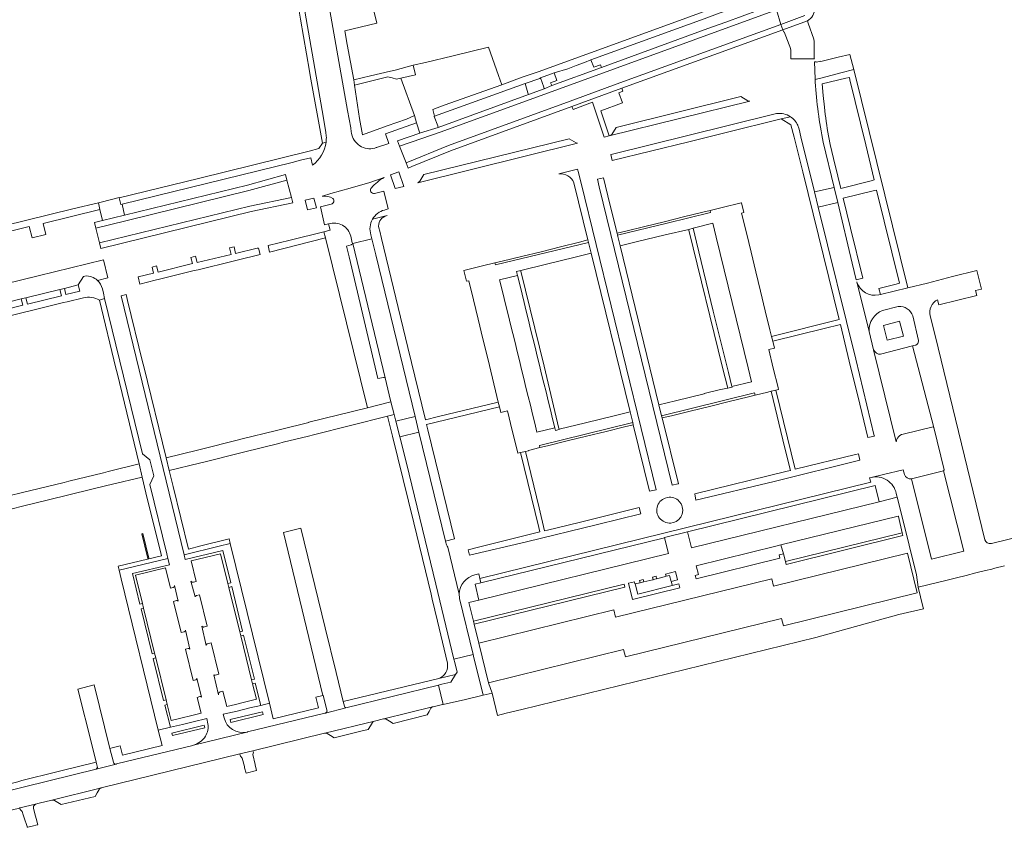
# Model space of a CAD drawing. Extents: x 146402 to 164798, y 455483 to 464134.
# Tile 510 of 575: x 156489 to 156785, y 463504 to 463748. Entities that reach past the tile are written whole.
import ezdxf

# ---------------------------------------------------------------- set-up
doc = ezdxf.new("R2010")
doc.units = 0
doc.header["$LTSCALE"] = 0.2
for name, color, linetype, lineweight in [('B-XX-VH-VERHARDING_ASFALT-GV', 252, 'CONTINUOUS', 18), ('B-XX-VH-VERHARDING_BETONSTRAATSTEEN-GV', 252, 'CONTINUOUS', 18), ('B-XX-VH-VERHARDING_TEGEL-GV', 252, 'CONTINUOUS', 18)]:
    doc.layers.add(name, color=color, linetype=linetype, lineweight=lineweight)

msp = doc.modelspace()

# ---------------------------------------------------------------- linework, layer by layer
at = {"layer": 'B-XX-VH-VERHARDING_ASFALT-GV'}
for points in [[(156663.888, 463733.139), (156648.916, 463727.688), (156648.879, 463727.674), (156646.598, 463726.731), (156641.875, 463725.024), (156614.643, 463715.086), (156609.319, 463713.457), (156609.161, 463713.409), (156609.164, 463713.4), (156602.438, 463711.079), (156603.049, 463709.491), (156609.704, 463711.788), (156615.248, 463713.644), (156642.359, 463723.494), (156716.571, 463750.504), (156716.078, 463752.15), (156701.31, 463746.742), (156695.892, 463744.834)], [(156717.902, 463746.06), (156716.571, 463750.504), (156642.359, 463723.494), (156615.248, 463713.644), (156609.704, 463711.788), (156603.049, 463709.491), (156604.987, 463704.456), (156617.731, 463709.652), (156654.378, 463722.964), (156669.38, 463728.481)], [(156718.481, 463744.462), (156717.902, 463746.06), (156669.38, 463728.481), (156654.378, 463722.964), (156617.731, 463709.652), (156604.987, 463704.456), (156605.598, 463702.869), (156606.735, 463703.332), (156618.342, 463708.065), (156654.958, 463721.366), (156669.959, 463726.883)], [(156568.635, 463700.907), (156557.201, 463697.747), (156520.201, 463688.668), (156513.607, 463687.049), (156511.123, 463686.445), (156511.528, 463684.797), (156520.606, 463687.017), (156557.63, 463696.102), (156569.075, 463699.265)], [(156512.62, 463680.349), (156557.947, 463691.434), (156570.485, 463693.997), (156569.075, 463699.265), (156557.63, 463696.102), (156520.606, 463687.017), (156511.528, 463684.797)], [(156570.926, 463692.352), (156570.485, 463693.997), (156557.947, 463691.434), (156512.62, 463680.349), (156513.026, 463678.698), (156558.319, 463689.775)], [(156525.69, 463592.822), (156525.408, 463592.754), (156527.243, 463585.379), (156527.499, 463585.441)], [(156685.166, 463577.214), (156685.121, 463577.352), (156684.903, 463578.256), (156684.867, 463578.392), (156684.375, 463580.23), (156683.333, 463579.971), (156683.106, 463579.915), (156680.464, 463579.263), (156679.426, 463578.994), (156679.297, 463578.961), (156676.613, 463578.32), (156675.474, 463578.043), (156674.03, 463577.7), (156674.787, 463574.642)]]:
    msp.add_lwpolyline(points, close=True, dxfattribs=at)
for points in [[(156725.14, 463748.758), (156717.902, 463746.06), (156718.481, 463744.462), (156725.856, 463747.211)], [(156512.044, 463669.046), (156515.205, 463669.822), (156513.873, 463675.249), (156444.882, 463658.366), (156441.278, 463657.506), (156399.355, 463647.205), (156388.406, 463644.54), (156373.214, 463640.833), (156374.587, 463635.44)], [(156437.152, 463650.758), (156448.633, 463653.556), (156448.858, 463653.611), (156469.747, 463658.765), (156471.112, 463659.075), (156477.425, 463660.618), (156478.788, 463660.921), (156489.095, 463663.471), (156490.47, 463663.793), (156500.725, 463666.288), (156502.103, 463666.62), (156506.25, 463667.676), (156507.844, 463670.256), (156508.281, 463670.367)], [(156616.957, 463590.123), (156616.843, 463590.591), (156608.875, 463623.33), (156603.109, 463621.943), (156605.101, 463614.032), (156613.997, 463577.562), (156619.422, 463554.995), (156625.181, 463556.415), (156621.128, 463573.292)], [(156621.02, 463574.569), (156621.02, 463574.583), (156617.578, 463588.733)], [(156613.163, 463540.716), (156615.986, 463541.401), (156616.162, 463541.44), (156614.75, 463547.25), (156586.835, 463540.418), (156580.715, 463538.787)], [(156580.527, 463538.737), (156557.284, 463533.116), (156557.094, 463533.073), (156557.045, 463533.063), (156541.004, 463529.128), (156540.812, 463529.069), (156517.791, 463523.489)], [(156580.557, 463532.75), (156595.46, 463536.394), (156598.232, 463537.077), (156598.328, 463537.097), (156612.957, 463540.665)], [(156513.169, 463516.261), (156554.966, 463526.495), (156558.892, 463527.425), (156580.406, 463532.72)], [(156517.689, 463523.465), (156511.691, 463521.95), (156482.601, 463514.802), (156482.468, 463514.772), (156474.254, 463512.795), (156475.62, 463507.101), (156479.068, 463507.936), (156479.158, 463507.958), (156488.573, 463510.219), (156488.674, 463510.245)], [(156488.674, 463510.245), (156493.429, 463511.406), (156494.504, 463511.669), (156498.296, 463512.632), (156512.906, 463516.197)]]:
    msp.add_lwpolyline(points, dxfattribs=at)
for points in [[(156725.856, 463747.211, 0.2714286), (156728.108, 463750.902)], [(156508.281, 463670.367, -0.2069768), (156512.044, 463669.046)], [(156617.578, 463588.733, -0.0670273), (156616.957, 463590.123)], [(156621.128, 463573.292, -0.0516454), (156621.02, 463574.569)], [(156580.715, 463538.787, -0.064899), (156580.527, 463538.737)], [(156612.957, 463540.665, -0.0639926), (156613.163, 463540.716)], [(156580.406, 463532.72, -0.02675), (156580.557, 463532.75)], [(156517.791, 463523.489, -0.0371613), (156517.689, 463523.465)], [(156512.906, 463516.197, -0.0994478), (156513.169, 463516.261)]]:
    msp.add_lwpolyline(points, format="xyb", dxfattribs=at)
at = {"layer": 'B-XX-VH-VERHARDING_BETONSTRAATSTEEN-GV'}
for points in [[(156720.918, 463737.764), (156720.904, 463736.945), (156720.905, 463735.749), (156727.98, 463735.724), (156727.898, 463735.962), (156727.91, 463736.835), (156727.959, 463740.941), (156727.846, 463741.707), (156726.145, 463746.519), (156725.856, 463747.211), (156718.481, 463744.462), (156718.743, 463743.763), (156718.893, 463743.827), (156720.409, 463739.971)], [(156668.294, 463715.063), (156667.002, 463712.991), (156666.185, 463712.586), (156708.515, 463723.008)], [(156707.953, 463723.145), (156705.797, 463724.377), (156668.294, 463715.063)], [(156654.133, 463711.649), (156610.325, 463700.93), (156609.171, 463698.9), (156608.57, 463698.374), (156656.619, 463710.315)], [(156656.241, 463710.456), (156654.133, 463711.649)], [(156598.403, 463700.014), (156594.041, 463698.515), (156588.174, 463696.84), (156582.298, 463695.16), (156579.783, 463694.4), (156579.736, 463694.386), (156579.784, 463694.391)], [(156598.475, 463690.225), (156598.748, 463690.333), (156599.636, 463690.554), (156598.33, 463695.868), (156597.136, 463695.594), (156595.508, 463695.219)], [(156583.201, 463692.679), (156583.029, 463692.389)], [(156582.421, 463691.973), (156580.381, 463691.478), (156579.233, 463691.184), (156580.443, 463685.773), (156581.615, 463686.058), (156581.725, 463686.085)], [(156588.324, 463682.337), (156588.546, 463681.335), (156588.806, 463680.346)], [(156598.689, 463639.67), (156588.921, 463680.155), (156594.704, 463681.559), (156594.409, 463682.762)], [(156588.415, 463679.759), (156587.046, 463679.37), (156587.822, 463676.128), (156596.533, 463639.49), (156598.151, 463639.803)], [(156778.305, 463666.457), (156776.937, 463672.064), (156769.572, 463670.196), (156761.999, 463668.261), (156756.094, 463666.815), (156747.855, 463664.797), (156747.847, 463664.795), (156747.355, 463664.676)], [(156740.808, 463668.514), (156740.762, 463668.639), (156744.474, 463653.646), (156744.468, 463653.752)], [(156765.102, 463663.237), (156765.484, 463661.662), (156776.869, 463664.5), (156776.498, 463666.017), (156778.305, 463666.457)], [(156748.475, 463659.974), (156753.26, 463661.147)], [(156757.637, 463658.341), (156759.288, 463650.949)], [(156779.275, 463591.004), (156764.354, 463652.414), (156762.849, 463658.333)], [(156745.818, 463648.194), (156752.658, 463620.444)], [(156754.671, 463622.791), (156763.743, 463624.971), (156764.005, 463624.727), (156757.561, 463649.316), (156747.939, 463646.794)], [(156758.304, 463649.511), (156757.561, 463649.316), (156764.005, 463624.727), (156767.088, 463612.032), (156766.903, 463611.769), (156773.036, 463587.529), (156763.267, 463585.102), (156757.231, 463609.362)], [(156755.086, 463610.661), (156754.729, 463612.039), (156748.783, 463610.634), (156745.052, 463609.752)], [(156752.634, 463604.925), (156752.919, 463603.772), (156754.272, 463598.304), (156758.707, 463580.382), (156759.255, 463576.736), (156762.144, 463577.442), (156765.033, 463578.149), (156767.922, 463578.855), (156770.811, 463579.561), (156773.7, 463580.267), (156776.589, 463580.974), (156779.478, 463581.68), (156781.462, 463582.165), (156782.367, 463582.386), (156785.256, 463583.092)], [(156586.424, 463540.865), (156586.073, 463542.262), (156583.924, 463551.055), (156580.653, 463564.442), (156573.325, 463594.427), (156573.32, 463594.449), (156568.069, 463593.171), (156579.954, 463544.149), (156580.048, 463544.175), (156581.166, 463539.681)], [(156795.636, 463593.365), (156781.312, 463589.877)], [(156558.766, 463547.624), (156558.464, 463548.792), (156555.196, 463562.085), (156554.912, 463563.259), (156551.631, 463576.619), (156551.343, 463577.811), (156549.145, 463586.703), (156540.25, 463584.59), (156541.797, 463578.434), (156540.93, 463578.189)], [(156534.892, 463576.64), (156534.023, 463576.427), (156532.522, 463582.484), (156523.494, 463580.282), (156525.584, 463571.761), (156525.928, 463570.356), (156529.257, 463556.828), (156529.593, 463555.423), (156532.718, 463542.776), (156533.058, 463541.375), (156534.273, 463536.555), (156537.179, 463537.275)], [(156538.176, 463563.258), (156537.287, 463563.058), (156534.98, 463572.416), (156535.868, 463572.694), (156536.03, 463572.699), (156536.184, 463572.647), (156536.337, 463572.523), (156535.237, 463577.171)], [(156540.143, 463578.522), (156541.446, 463573.773)], [(156541.86, 463574.179), (156542.757, 463574.389), (156545.062, 463564.959), (156544.276, 463564.755)], [(156543.454, 463565.015), (156544.825, 463559.118)], [(156541.697, 463548.791), (156540.841, 463548.577), (156538.563, 463558.01), (156539.402, 463558.221), (156539.581, 463558.229), (156539.748, 463558.161), (156539.876, 463558.027), (156538.523, 463563.725)], [(156545.139, 463559.645), (156546.273, 463559.937), (156548.57, 463550.509), (156547.462, 463550.222), (156547.301, 463550.213), (156547.15, 463550.266), (156547.058, 463550.351), (156548.458, 463544.289)], [(156516.844, 463524.014), (156515.811, 463528.171), (156511.094, 463547.266), (156506.113, 463545.998), (156510.442, 463528.899), (156511.675, 463524.026), (156512.052, 463522.435), (156511.989, 463522.288), (156511.691, 463521.95)], [(156543.281, 463543.71), (156543.412, 463543.582), (156542.001, 463549.327)], [(156549.003, 463545.183), (156549.84, 463545.38), (156550.966, 463540.782), (156553.613, 463541.429), (156556.302, 463542.087), (156559.913, 463542.97), (156558.766, 463547.624)], [(156537.179, 463537.275), (156540.465, 463538.09), (156543.31, 463538.795), (156542.093, 463543.547), (156542.929, 463543.772)], [(156580.715, 463538.787), (156586.835, 463540.418), (156586.709, 463540.48)], [(156612.957, 463540.665), (156598.328, 463537.097)], [(156600.048, 463536.359), (156601.121, 463535.71), (156611.391, 463538.251), (156611.935, 463539.245), (156612.503, 463540.284)], [(156595.46, 463536.394), (156580.557, 463532.75)], [(156585.78, 463531.978), (156591.415, 463533.354), (156593.621, 463533.893), (156594.237, 463534.935), (156594.838, 463535.953)], [(156599.008, 463536.988), (156600.048, 463536.359)], [(156581.194, 463532.667), (156582.286, 463532.018), (156583.352, 463531.385), (156585.78, 463531.978)], [(156511.691, 463521.95), (156517.689, 463523.465)], [(156512.906, 463516.197), (156498.296, 463512.632)], [(156499.074, 463512.517), (156500.143, 463511.852), (156501.119, 463511.245), (156511.32, 463513.747), (156511.936, 463514.778)], [(156511.936, 463514.778), (156512.574, 463515.845)]]:
    msp.add_lwpolyline(points, dxfattribs=at)
for points in [[(156720.409, 463739.971, -0.0665167), (156720.918, 463737.764)], [(156708.515, 463723.008, -0.1157218), (156707.953, 463723.145)], [(156656.619, 463710.315, -0.0934112), (156656.241, 463710.456)], [(156594.585, 463696.94, -0.0937359), (156598.403, 463700.014)], [(156595.508, 463695.219, -0.7200524), (156594.585, 463696.94)], [(156579.784, 463694.391, -0.1761238), (156582.929, 463693.679)], [(156583.029, 463692.389, -0.2168632), (156582.421, 463691.973)], [(156582.929, 463693.679, -0.3740689), (156583.201, 463692.679)], [(156594.895, 463687.473, -0.2005671), (156598.475, 463690.225)], [(156581.725, 463686.085, -0.4330801), (156588.324, 463682.337)], [(156594.409, 463682.762, -0.2114255), (156594.895, 463687.473)], [(156588.806, 463680.346, -0.4785687), (156588.415, 463679.759)], [(156747.355, 463664.676, -0.3810019), (156740.808, 463668.514)], [(156762.849, 463658.333, -0.354691), (156765.102, 463663.237)], [(156744.468, 463653.752, -0.3258235), (156748.475, 463659.974)], [(156753.26, 463661.147, -0.3587458), (156757.637, 463658.341)], [(156759.288, 463650.949, -0.4161141), (156758.304, 463649.511)], [(156747.939, 463646.794, -0.3132151), (156745.818, 463648.194)], [(156598.151, 463639.803, -0.2170726), (156598.689, 463639.67)], [(156752.658, 463620.444, -0.0974909), (156752.933, 463621.419)], [(156752.933, 463621.419, -0.0180534), (156753.016, 463621.57)], [(156753.016, 463621.57, -0.2037332), (156754.671, 463622.791)], [(156745.052, 463609.752, -0.4189827), (156752.634, 463604.925)], [(156757.231, 463609.362, -0.3977574), (156755.086, 463610.661)], [(156781.312, 463589.877, -0.4020361), (156779.275, 463591.004)], [(156535.237, 463577.171, -0.4086726), (156534.892, 463576.64)], [(156540.359, 463578.298, -0.1090553), (156540.143, 463578.522)], [(156540.632, 463578.183, -0.107255), (156540.359, 463578.298)], [(156540.93, 463578.189, -0.1006308), (156540.632, 463578.183)], [(156541.446, 463573.773, -0.0893671), (156541.615, 463574.015)], [(156541.615, 463574.015, -0.0903119), (156541.86, 463574.179)], [(156543.702, 463564.789, -0.1222955), (156543.454, 463565.015)], [(156543.984, 463564.707, -0.1141366), (156543.702, 463564.789)], [(156544.276, 463564.755, -0.1099952), (156543.984, 463564.707)], [(156538.523, 463563.725, -0.4004809), (156538.176, 463563.258)], [(156544.825, 463559.118, -0.3765688), (156545.139, 463559.645)], [(156542.001, 463549.327, -0.3764118), (156541.697, 463548.791)], [(156548.458, 463544.289, -0.3729789), (156549.003, 463545.183)], [(156542.929, 463543.772, -0.1208216), (156543.111, 463543.776)], [(156543.111, 463543.776, -0.1283387), (156543.281, 463543.71)], [(156581.166, 463539.681, -0.3724877), (156580.715, 463538.787)], [(156586.709, 463540.48, -0.265985), (156586.424, 463540.865)], [(156612.503, 463540.284, -0.1736863), (156612.957, 463540.665)], [(156594.838, 463535.953, -0.1757864), (156595.46, 463536.394)], [(156598.328, 463537.097, -0.163283), (156599.008, 463536.988)], [(156580.557, 463532.75, -0.1365102), (156581.194, 463532.667)], [(156517.689, 463523.465, -0.3916878), (156516.844, 463524.014)], [(156512.574, 463515.845, -0.1871455), (156512.906, 463516.197)], [(156498.296, 463512.632, -0.176046), (156499.074, 463512.517)]]:
    msp.add_lwpolyline(points, format="xyb", dxfattribs=at)
for points in [[(156603.437, 463729.941), (156607.556, 463718.711), (156607.561, 463718.698), (156608.151, 463716.48), (156609.161, 463713.409), (156609.319, 463713.457), (156614.643, 463715.086), (156614.521, 463715.548), (156613.479, 463718.414), (156613.594, 463718.455), (156613.023, 463720.452), (156616.453, 463721.75), (156633.837, 463727.955), (156632.859, 463730.691), (156629.78, 463739.301), (156619.148, 463736.619), (156610.804, 463734.657), (156607.184, 463733.809), (156607.825, 463730.945)], [(156738.693, 463737.089), (156735.143, 463736.195), (156729.958, 463734.891), (156729.968, 463735.026), (156728.47, 463734.721), (156728.481, 463734.8), (156728.023, 463734.817), (156728.215, 463729.759), (156728.212, 463729.488), (156730.334, 463730.053), (156735.976, 463731.539), (156739.836, 463732.489), (156739.827, 463732.524)], [(156735.003, 463692.506), (156733.931, 463696.991), (156728.01, 463695.664), (156729.141, 463691.077)], [(156690.141, 463684.413), (156691.496, 463684.751), (156697.418, 463686.246), (156698.438, 463682.067), (156708.052, 463642.692), (156709.071, 463638.517), (156703.145, 463637.101), (156703.187, 463636.924), (156701.864, 463636.653), (156701.838, 463636.646), (156699.289, 463636.06), (156694.732, 463634.992), (156694.761, 463634.875), (156686.104, 463632.748), (156681.177, 463631.545), (156681.974, 463628.291), (156709.95, 463635.192), (156710.119, 463634.506), (156713.944, 463635.445), (156714.936, 463635.689), (156716.366, 463636.04), (156717.178, 463636.24), (156717.04, 463636.8), (156715.598, 463642.671), (156714.225, 463648.262), (156715.929, 463648.68), (156715.45, 463650.764), (156715.069, 463652.182), (156714.576, 463654.209), (156713.188, 463659.918), (156711.762, 463665.785), (156710.335, 463671.651), (156708.909, 463677.518), (156707.482, 463683.386), (156706.051, 463689.273), (156706.768, 463689.447), (156706.047, 463692.402), (156705.881, 463692.362), (156700.247, 463690.989), (156696.539, 463690.085), (156696.686, 463689.478), (156683.63, 463686.225), (156668.703, 463682.615), (156669.484, 463679.422), (156674.342, 463680.611), (156682.999, 463682.738)], [(156629.588, 463645.557), (156631.025, 463639.662), (156632.373, 463634.128), (156632.773, 463632.428), (156633.112, 463630.988), (156633.512, 463629.294), (156635.53, 463629.822), (156636.99, 463623.881), (156638.439, 463617.985), (156638.679, 463617.01), (156639.498, 463617.203), (156640.976, 463617.551), (156641.915, 463617.772), (156641.887, 463617.886), (156645.311, 463618.724), (156645.154, 463619.363), (156673.281, 463626.226), (156672.485, 463629.463), (156667.645, 463628.28), (156659.031, 463626.169), (156651.093, 463624.288), (156651.127, 463624.144), (156649.983, 463623.875), (156649.796, 463624.67), (156644.419, 463623.352), (156643.756, 463626.056), (156643.095, 463628.753), (156642.434, 463631.45), (156641.773, 463634.147), (156641.112, 463636.844), (156640.451, 463639.541), (156639.79, 463642.238), (156639.129, 463644.935), (156638.468, 463647.632), (156637.807, 463650.329), (156637.146, 463653.026), (156636.485, 463655.723), (156635.824, 463658.42), (156635.163, 463661.117), (156634.559, 463663.582), (156633.841, 463666.511), (156633.18, 463669.208), (156638.556, 463670.526), (156638.262, 463671.729), (156639.528, 463672.04), (156647.321, 463673.954), (156655.935, 463676.065), (156660.755, 463677.249), (156659.961, 463680.48), (156631.892, 463673.709), (156631.748, 463674.298), (156628.035, 463673.393), (156622.432, 463672.028), (156623.219, 463668.802), (156623.885, 463668.964), (156625.279, 463663.241), (156626.716, 463657.346), (156628.152, 463651.452)], [(156601.926, 463626.644), (156603.109, 463621.943), (156608.875, 463623.33), (156607.721, 463628.071)], [(156757.231, 463609.362), (156763.267, 463585.102), (156773.036, 463587.529), (156766.903, 463611.769)], [(156626.902, 463559.864), (156667.582, 463569.888), (156668.112, 463567.657), (156715.136, 463579.204), (156715.712, 463577.02), (156755.997, 463586.918), (156758.931, 463574.973), (156718.646, 463565.075), (156718.076, 463567.26), (156671.074, 463555.719), (156670.525, 463557.945), (156629.815, 463547.917), (156630.894, 463544.831), (156632.558, 463538.122), (156635.142, 463538.754), (156639.878, 463539.912), (156728.454, 463561.574), (156753.461, 463568.47), (156760.855, 463570.211), (156760.681, 463570.903), (156759.255, 463576.736), (156758.707, 463580.382), (156754.272, 463598.304), (156752.919, 463603.772), (156747.467, 463602.397), (156747.46, 463602.427), (156690.963, 463588.536), (156689.777, 463593.354), (156689.776, 463593.359), (156682.861, 463591.659), (156682.882, 463591.572), (156684.027, 463586.83), (156626.947, 463572.796), (156623.907, 463572.052), (156625.277, 463566.438), (156670.681, 463577.601), (156670.931, 463576.67), (156625.547, 463565.535)], [(156687.703, 463601.973), (156687.587, 463602.164), (156687.281, 463602.542), (156686.93, 463602.875), (156686.538, 463603.164), (156686.116, 463603.4), (156685.667, 463603.586), (156685.201, 463603.711), (156684.721, 463603.777), (156684.236, 463603.786), (156683.756, 463603.733), (156683.054, 463603.542), (156682.614, 463603.346), (156682.196, 463603.093), (156681.818, 463602.795), (156681.476, 463602.449), (156681.183, 463602.066), (156680.938, 463601.644), (156680.747, 463601.2), (156680.614, 463600.733), (156680.538, 463600.257), (156680.525, 463599.773), (156680.569, 463599.289), (156680.672, 463598.817), (156680.836, 463598.36), (156681.054, 463597.929), (156681.325, 463597.524), (156681.641, 463597.16), (156682.001, 463596.835), (156682.401, 463596.56), (156682.832, 463596.333), (156683.285, 463596.164), (156683.756, 463596.053), (156684.236, 463596), (156684.721, 463596.009), (156685.436, 463596.133), (156685.894, 463596.289), (156686.334, 463596.497), (156686.738, 463596.764), (156687.107, 463597.075), (156687.436, 463597.431), (156687.721, 463597.822), (156687.952, 463598.249), (156688.13, 463598.702), (156688.25, 463599.169), (156688.316, 463599.893), (156688.285, 463600.377), (156688.196, 463600.853), (156688.045, 463601.315), (156687.845, 463601.755)], [(156717.332, 463586.445), (156717.592, 463585.484), (156692.337, 463579.221), (156692.084, 463580.234), (156693.051, 463580.472), (156692.422, 463583.104), (156716.725, 463589.137), (156717.916, 463589.453), (156753.258, 463598.057), (156753.272, 463598.004), (156754.402, 463593.113), (156754.61, 463592.231), (156719.47, 463583.573), (156719.272, 463584.436), (156718.642, 463586.767)], [(156717.916, 463589.453), (156718.642, 463586.767), (156719.272, 463584.436), (156754.402, 463593.113), (156753.272, 463598.004), (156753.258, 463598.057)], [(156685.166, 463577.214), (156687.138, 463577.739), (156687.417, 463576.526), (156673.197, 463573.014), (156671.975, 463577.917), (156673.753, 463578.352), (156673.944, 463577.676), (156674.03, 463577.7), (156675.474, 463578.043), (156675.293, 463578.738), (156676.392, 463579.011), (156676.613, 463578.32), (156679.297, 463578.961), (156679.426, 463578.994), (156679.257, 463579.699), (156680.319, 463579.971), (156680.464, 463579.263), (156683.106, 463579.915), (156683.333, 463579.971), (156683.168, 463580.666), (156686.19, 463581.417), (156686.79, 463578.878), (156684.867, 463578.392), (156684.903, 463578.256), (156685.121, 463577.352)], [(156625.181, 463556.415), (156619.422, 463554.995), (156619.652, 463554.023), (156620.342, 463551.103), (156619.881, 463550.386), (156618.442, 463548.148), (156615.77, 463547.498), (156614.75, 463547.25), (156616.162, 463541.44), (156622.884, 463542.922), (156628.263, 463544.219), (156626.794, 463549.895), (156625.42, 463555.444)], [(156558.892, 463527.425), (156554.966, 463526.495), (156555.069, 463526.038), (156555.1, 463525.853), (156555.634, 463525.24), (156556.298, 463522.678), (156556.381, 463522.358), (156556.801, 463520.738), (156559.982, 463521.546), (156559.578, 463523.226), (156559.564, 463523.283), (156559.563, 463523.289), (156558.836, 463526.31), (156559.062, 463527.022)], [(156492.34, 463504.772), (156493.883, 463505.144), (156494.085, 463505.193), (156493.995, 463505.53), (156493.791, 463506.295), (156493.671, 463506.745), (156493.317, 463508.076), (156492.757, 463510.179), (156492.802, 463510.744), (156493.429, 463511.406), (156488.674, 463510.245), (156488.777, 463509.825), (156489.411, 463509.169), (156489.698, 463508.221), (156490.011, 463507.26), (156490.865, 463504.642), (156490.913, 463504.428), (156491.065, 463504.465)]]:
    msp.add_lwpolyline(points, close=True, dxfattribs=at)
at = {"layer": 'B-XX-VH-VERHARDING_TEGEL-GV'}
for points in [[(156580.978, 463712.484), (156580.826, 463713.659), (156579.711, 463720.168), (156564.19, 463809.35), (156561.144, 463823.787), (156559.823, 463828.578), (156559.609, 463829.417), (156559.338, 463830.477), (156556.935, 463832.014), (156555.773, 463830.315)], [(156558.479, 463826.828), (156559.828, 463821.332), (156562.057, 463810.967), (156562.689, 463808.03), (156562.632, 463808.016), (156562.99, 463805.715), (156563.363, 463804.327), (156572.669, 463750.69), (156573.2, 463747.632), (156575.911, 463732.019), (156576.136, 463730.767), (156579.795, 463710.356), (156580.904, 463710.665)], [(156596.019, 463709.02), (156596.229, 463709.096), (156596.402, 463709.152), (156599.853, 463710.258), (156598.847, 463713.156), (156608.151, 463716.48), (156607.561, 463718.698), (156607.556, 463718.711), (156605.146, 463717.574), (156599.293, 463715.535), (156591.868, 463712.847), (156590.973, 463717.784), (156589.5, 463727.83), (156589.214, 463729.407), (156587.291, 463740.018), (156586.541, 463744.152), (156596.23, 463746.449), (156581.023, 463808.44)], [(156572.442, 463806.194), (156572.791, 463804.224), (156579.761, 463763.389), (156587.328, 463720.188), (156588.311, 463714.979), (156588.509, 463713.793), (156588.56, 463713.412)], [(156752.626, 463667.931), (156747.393, 463666.646), (156747.847, 463664.795), (156747.855, 463664.797), (156756.094, 463666.815), (156739.836, 463732.489), (156735.976, 463731.539), (156730.334, 463730.053), (156728.212, 463729.488), (156728.206, 463728.725)], [(156730.984, 463721.174), (156730.616, 463724.696), (156730.366, 463728.186), (156737.487, 463729.876)], [(156737.487, 463729.876), (156738.509, 463730.119), (156738.641, 463729.372), (156743.448, 463709.878), (156745.982, 463699.28), (156745.088, 463699.05), (156735.978, 463696.703), (156734.119, 463704.16)], [(156716.588, 463719.284), (156716.164, 463719.174), (156701.99, 463715.7), (156666.749, 463706.962), (156666.66, 463706.938), (156667.059, 463705.091), (156690.161, 463710.708), (156700.985, 463713.451), (156717.996, 463717.644)], [(156720.77, 463718.32), (156717.996, 463717.644), (156720.921, 463715.906), (156721.856, 463712.113), (156724.476, 463701.754), (156735.434, 463657.235), (156715.069, 463652.182), (156715.45, 463650.764), (156730.912, 463654.552), (156735.801, 463655.75), (156738.483, 463644.712), (156741.709, 463631.805), (156744.106, 463621.786), (156746.048, 463622.21), (156746.023, 463622.298), (156740.431, 463645.294), (156729.141, 463691.077), (156728.01, 463695.664), (156723.922, 463712.242), (156723.369, 463714.613)], [(156717.996, 463717.644), (156720.77, 463718.32)], [(156723.013, 463715.669), (156722.986, 463715.731)], [(156580.904, 463710.665), (156579.795, 463710.356), (156578.766, 463708.716), (156575.762, 463707.975), (156542.452, 463699.761), (156518.547, 463693.939), (156519.058, 463691.871), (156519.445, 463692.017), (156570.644, 463704.557), (156573.206, 463705.209), (156576.322, 463705.912), (156576.806, 463703.726)], [(156730.661, 463710.669), (156733.931, 463696.991), (156735.003, 463692.506), (156739.378, 463674.203), (156740.61, 463669.249), (156742.585, 463669.7), (156738.868, 463684.727), (156736.687, 463693.769), (156745.685, 463695.96), (156746.657, 463696.197), (156753.597, 463668.169), (156752.626, 463667.931)], [(156656.585, 463702.538), (156650.977, 463701.128)], [(156678.352, 463605.617), (156680.297, 463606.036), (156657.747, 463698.284), (156656.854, 463701.813)], [(156655.552, 463698.435), (156659.78, 463681.217), (156659.961, 463680.48), (156660.755, 463677.249), (156672.485, 463629.463), (156673.281, 463626.226), (156673.433, 463625.605), (156678.352, 463605.617)], [(156446.664, 463674.184), (156491.506, 463685.225), (156492.333, 463681.852), (156496.502, 463682.889), (156495.694, 463686.217), (156512.783, 463690.385), (156512.352, 463692.429), (156504.604, 463690.542), (156483.868, 463685.442)], [(156598.671, 463688.347), (156599.324, 463688.587), (156594.895, 463687.473)], [(156581.725, 463686.085), (156581.615, 463686.058), (156582.112, 463684.12), (156580.276, 463683.671), (156580.717, 463681.89), (156593.396, 463630.729), (156600.451, 463632.502)], [(156607.721, 463628.071), (156608.875, 463623.33), (156616.843, 463590.591), (156619.547, 463591.218), (156611.559, 463624.072), (156611.17, 463625.672), (156616.993, 463627.074), (156633.112, 463630.988), (156632.773, 463632.428), (156614.795, 463628.043), (156610.829, 463627.064), (156605.49, 463648.865), (156597.595, 463681.653), (156597.062, 463683.842), (156596.814, 463684.866)], [(156588.806, 463680.346), (156588.546, 463681.335), (156588.324, 463682.337)], [(156594.409, 463682.762), (156594.704, 463681.559), (156595.882, 463676.718), (156607.721, 463628.071)], [(156598.151, 463639.803), (156596.533, 463639.49), (156587.822, 463676.128), (156587.046, 463679.37), (156588.415, 463679.759)], [(156508.281, 463670.367), (156507.844, 463670.256), (156506.25, 463667.676), (156506.744, 463665.785), (156502.5, 463664.765), (156502.103, 463666.62), (156500.725, 463666.288), (156501.181, 463664.415), (156490.941, 463661.853), (156490.47, 463663.793), (156489.095, 463663.471), (156489.578, 463661.551), (156479.228, 463658.974), (156478.788, 463660.921), (156477.425, 463660.618)], [(156512.665, 463663.084), (156514.126, 463663.589), (156513.845, 463665.162), (156513.517, 463666.536)], [(156477.425, 463660.618), (156477.883, 463658.681), (156471.587, 463657.089), (156471.112, 463659.075), (156469.747, 463658.765), (156470.229, 463656.797), (156449.348, 463651.664), (156449.845, 463649.6), (156449.856, 463649.55), (156451.839, 463650.092), (156470.564, 463654.679), (156472.044, 463655.041), (156478.51, 463656.629), (156479.894, 463656.969), (156490.066, 463659.465), (156491.335, 463659.776), (156501.864, 463662.356), (156502.93, 463662.617), (156507.805, 463663.812)], [(156753.26, 463661.147), (156748.475, 463659.974)], [(156759.288, 463650.949), (156757.637, 463658.341)], [(156744.468, 463653.752), (156744.474, 463653.646), (156745.818, 463648.194)], [(156747.939, 463646.794), (156757.561, 463649.316), (156758.304, 463649.511)], [(156600.451, 463632.502), (156599.916, 463634.627), (156598.689, 463639.67)], [(156603.109, 463621.943), (156601.926, 463626.644), (156601.423, 463628.64), (156599.441, 463628.142), (156600.919, 463622.159), (156607.321, 463596.053), (156612.529, 463574.557), (156612.891, 463573.062), (156614.494, 463566.444), (156617.456, 463553.787)], [(156614.838, 463549.199), (156619.881, 463550.386), (156620.342, 463551.103), (156619.652, 463554.023), (156619.422, 463554.995), (156613.997, 463577.562), (156605.101, 463614.032), (156603.109, 463621.943)], [(156745.052, 463609.752), (156744.598, 463609.64), (156744.959, 463608.269), (156689.566, 463594.694), (156682.6, 463592.95), (156627.23, 463579.343), (156627.543, 463578.052), (156682.882, 463591.572), (156682.861, 463591.659), (156689.776, 463593.359), (156689.777, 463593.354)], [(156689.777, 463593.354), (156746.314, 463607.265), (156747.46, 463602.427), (156747.467, 463602.397), (156752.919, 463603.772), (156752.634, 463604.925)], [(156626.947, 463572.796), (156625.813, 463577.629), (156627.543, 463578.052), (156627.23, 463579.343), (156626.911, 463580.697), (156625.747, 463580.421)], [(156621.02, 463574.583), (156621.02, 463574.569)], [(156621.128, 463573.292), (156625.181, 463556.415), (156625.42, 463555.444), (156626.794, 463549.895), (156628.263, 463544.219), (156630.894, 463544.831), (156629.815, 463547.917), (156626.881, 463559.859), (156626.902, 463559.864), (156625.547, 463565.535), (156625.5, 463565.523), (156625.277, 463566.438), (156623.907, 463572.052), (156626.947, 463572.796)], [(156586.709, 463540.48), (156586.835, 463540.418), (156614.75, 463547.25), (156615.77, 463547.498), (156618.442, 463548.148), (156619.881, 463550.386), (156614.838, 463549.199), (156614.824, 463549.193), (156586.073, 463542.262)], [(156581.166, 463539.681), (156580.048, 463544.175), (156579.954, 463544.149), (156577.845, 463543.573), (156578.632, 463540.391), (156565.005, 463537.04), (156563.845, 463541.755), (156561.257, 463541.12), (156557.956, 463540.34), (156554.076, 463539.424), (156549.899, 463538.437), (156550.168, 463537.336)], [(156586.073, 463542.262), (156586.424, 463540.865)], [(156557.045, 463533.063), (156557.094, 463533.073), (156557.284, 463533.116), (156580.527, 463538.737)], [(156545.315, 463535.599), (156544.953, 463537.146), (156540.911, 463536.184), (156537.634, 463535.405), (156534.004, 463534.541)], [(156534.004, 463534.541), (156530.363, 463533.648), (156531.492, 463529.045), (156519.55, 463526.129), (156518.866, 463528.909), (156516.488, 463528.335), (156515.811, 463528.171), (156516.844, 463524.014)], [(156517.791, 463523.489), (156540.812, 463529.069), (156541.004, 463529.128)], [(156482.468, 463514.772), (156482.601, 463514.802), (156511.691, 463521.95), (156511.989, 463522.288), (156512.052, 463522.435), (156511.675, 463524.026), (156506.345, 463522.703)], [(156506.345, 463522.703), (156501.028, 463521.383), (156499.785, 463521.074), (156489.282, 463518.467), (156488.034, 463518.157), (156482.293, 463516.731), (156482.213, 463516.715), (156482.115, 463516.691), (156477.917, 463515.671)]]:
    msp.add_lwpolyline(points, dxfattribs=at)
for points in [[(156613.594, 463718.455), (156640.842, 463728.343), (156640.845, 463728.332), (156645.258, 463729.795), (156645.488, 463730.053), (156649.628, 463731.509), (156653.712, 463732.729), (156656.276, 463733.738), (156658.752, 463734.618), (156660.64, 463735.458), (156694.756, 463747.763), (156699.583, 463749.573), (156700.221, 463749.748), (156714.985, 463755.118), (156714.382, 463757.201), (156713.953, 463757.048), (156704.423, 463753.554), (156674.078, 463742.429), (156644.749, 463731.877), (156640.008, 463730.172), (156633.837, 463727.955), (156616.453, 463721.75), (156613.023, 463720.452)], [(156589.5, 463727.83), (156599.512, 463730.322), (156600.809, 463729.986), (156602.137, 463729.643), (156603.437, 463729.941), (156607.825, 463730.945), (156607.184, 463733.809), (156601.689, 463732.302), (156600.304, 463732.029), (156594.251, 463730.598), (156589.214, 463729.407)], [(156663.888, 463733.139), (156663.608, 463733.937), (156661.551, 463733.219), (156660.64, 463735.458), (156658.752, 463734.618), (156656.276, 463733.738), (156653.712, 463732.729), (156649.628, 463731.509), (156650.38, 463729.183), (156648.523, 463728.534), (156648.879, 463727.674), (156648.916, 463727.688)], [(156645.488, 463730.053), (156645.258, 463729.795), (156640.845, 463728.332), (156641.667, 463725.482), (156641.875, 463725.024), (156646.598, 463726.731), (156646.508, 463727.197)], [(156664.662, 463712.188), (156666.185, 463712.586), (156663.702, 463720.106), (156670.203, 463722.452), (156669.111, 463725.546), (156670.285, 463726.02), (156669.959, 463726.883), (156654.958, 463721.366), (156655.283, 463720.527), (156661.188, 463722.666)], [(156602.801, 463701.76), (156600.27, 463700.87), (156601.681, 463696.707), (156604.307, 463697.344)], [(156682.136, 463627.633), (156681.974, 463628.291), (156681.177, 463631.545), (156669.484, 463679.422), (156668.703, 463682.615), (156668.54, 463683.283), (156666.408, 463692.002), (156664.476, 463699.906), (156662.611, 463699.483), (156663.172, 463697.193), (156685.152, 463607.386), (156686.885, 463607.769), (156687.012, 463607.797)], [(156513.607, 463687.049), (156520.201, 463688.668), (156519.445, 463692.017), (156519.058, 463691.871), (156518.547, 463693.939), (156518.539, 463693.969), (156516.66, 463693.502), (156512.352, 463692.429), (156512.783, 463690.385)], [(156577.266, 463693.808), (156574.629, 463693.177), (156575.334, 463690.29), (156577.978, 463690.878)], [(156694.408, 463689.566), (156688.568, 463688.142), (156682.729, 463686.719), (156676.891, 463685.296), (156671.165, 463683.9), (156668.54, 463683.283), (156668.703, 463682.615), (156683.63, 463686.225), (156696.686, 463689.478), (156696.539, 463690.085)], [(156580.276, 463683.671), (156570.039, 463681.194), (156563.417, 463679.585), (156563.863, 463677.588), (156563.876, 463677.591), (156580.717, 463681.89)], [(156692.505, 463680.572), (156691.496, 463684.751), (156690.141, 463684.413), (156690.195, 463684.173), (156700.325, 463642.818), (156700.335, 463642.821), (156701.864, 463636.653), (156703.187, 463636.924), (156703.145, 463637.101), (156702.111, 463641.276), (156697.515, 463659.829)], [(156657.221, 463680.593), (156657.241, 463680.51), (156651.507, 463679.113), (156645.639, 463677.683), (156639.771, 463676.253), (156633.903, 463674.823), (156631.748, 463674.298), (156631.892, 463673.709), (156659.961, 463680.48), (156659.78, 463681.217)], [(156561.018, 463676.864), (156560.516, 463678.724), (156560.127, 463678.765), (156553.634, 463677.158), (156553.226, 463679.157), (156551.84, 463678.844), (156552.322, 463676.874), (156542.04, 463674.408), (156541.539, 463676.311), (156540.178, 463675.948), (156540.641, 463674.084), (156530.331, 463671.558), (156529.858, 463673.418), (156528.516, 463673.076), (156528.974, 463671.236), (156524.284, 463670.099), (156524.816, 463667.952), (156529.439, 463669.082), (156530.711, 463669.393), (156541.211, 463671.979), (156542.404, 463672.273), (156552.904, 463674.859), (156554.146, 463675.165)], [(156641.2, 463659.738), (156641.861, 463657.041), (156642.522, 463654.344), (156643.183, 463651.647), (156643.845, 463648.95), (156644.506, 463646.253), (156645.167, 463643.556), (156645.828, 463640.859), (156646.489, 463638.162), (156647.15, 463635.465), (156647.811, 463632.768), (156648.472, 463630.071), (156649.133, 463627.374), (156649.796, 463624.67), (156649.983, 463623.875), (156651.127, 463624.144), (156651.093, 463624.288), (156651.058, 463624.435), (156646.609, 463643.214), (156639.579, 463671.835), (156639.528, 463672.04), (156638.262, 463671.729), (156638.556, 463670.526), (156639.217, 463667.829), (156639.928, 463664.928), (156640.539, 463662.435)], [(156533.265, 463585.33), (156532.931, 463586.711), (156527.825, 463607.605), (156529.028, 463610.196), (156527.842, 463615.053), (156525.575, 463616.815), (156514.126, 463663.589), (156512.665, 463663.084), (156512.678, 463663.077), (156517.626, 463642.619), (156517.97, 463641.199), (156524.644, 463613.808), (156525.489, 463609.85), (156526.656, 463605.123), (156531.346, 463586.13), (156518.258, 463583.009), (156518.558, 463581.784)], [(156552.018, 463589.843), (156551.676, 463591.234), (156543.215, 463589.13), (156539.426, 463588.188), (156534.849, 463606.996), (156533.68, 463611.8), (156532.713, 463615.642), (156525.978, 463643.143), (156525.64, 463644.526), (156521.132, 463662.968), (156520.688, 463664.783), (156519.171, 463664.379), (156538.17, 463586.401), (156548.665, 463589.009)], [(156754.781, 463652.31), (156749.944, 463651.042), (156748.777, 463655.492), (156753.614, 463656.76)], [(156719.79, 463611.589), (156691.971, 463604.801), (156691.953, 463604.799), (156692.303, 463602.88), (156715.847, 463608.498), (156741.641, 463614.978), (156741.23, 463616.831), (156740.34, 463616.613), (156722.24, 463612.188), (156716.366, 463636.04), (156714.936, 463635.689), (156719.105, 463618.531), (156720.753, 463611.824)], [(156702.266, 463632.577), (156708.126, 463634.017), (156710.119, 463634.506), (156709.95, 463635.192), (156681.974, 463628.291), (156682.136, 463627.633), (156684.932, 463628.32), (156690.547, 463629.699), (156696.407, 463631.138)], [(156575.696, 463626.329), (156575.703, 463626.3), (156567.225, 463624.203), (156565.939, 463623.884), (156555.265, 463621.236), (156554.101, 463620.947), (156543.407, 463618.295), (156542.187, 463617.992), (156532.713, 463615.642), (156533.68, 463611.8), (156542.777, 463614.041), (156544.124, 463614.376), (156554.864, 463617.046), (156556.037, 463617.337), (156566.706, 463619.989), (156567.992, 463620.309), (156575.583, 463622.195), (156577.076, 463622.567), (156599.441, 463628.142), (156601.423, 463628.64), (156600.451, 463632.502), (156593.396, 463630.729)], [(156673.433, 463625.605), (156673.281, 463626.226), (156645.154, 463619.363), (156645.311, 463618.724), (156647.588, 463619.281), (156653.482, 463620.724), (156659.377, 463622.166), (156665.271, 463623.608), (156670.827, 463624.968)], [(156623.75, 463587.945), (156624.103, 463586.306), (156641.263, 463590.385), (156662.611, 463595.538), (156675.707, 463598.788), (156675.253, 463600.695), (156657.146, 463596.196), (156647.557, 463593.879), (156646.736, 463593.681), (156645.073, 463600.573), (156640.976, 463617.551), (156639.498, 463617.203), (156644.95, 463594.667), (156645.274, 463593.328), (156640.439, 463592.161), (156626.447, 463588.626)], [(156484.705, 463599.92), (156491.074, 463601.479), (156492.358, 463601.793), (156503.012, 463604.391), (156504.269, 463604.696), (156514.841, 463607.264), (156516.217, 463607.598), (156525.489, 463609.85), (156524.644, 463613.808), (156515.303, 463611.498), (156513.915, 463611.155), (156503.399, 463608.57), (156501.974, 463608.223), (156491.543, 463605.684), (156490.223, 463605.363), (156484.565, 463603.986), (156483.115, 463603.633), (156468.052, 463599.951), (156458.44, 463597.568), (156459.407, 463593.726), (156483.182, 463599.547)], [(156551.631, 463576.619), (156552.504, 463576.865), (156555.768, 463563.474), (156554.912, 463563.259), (156555.196, 463562.085), (156556.042, 463562.283), (156559.321, 463549.022), (156558.464, 463548.792), (156558.766, 463547.624), (156559.595, 463547.824), (156561.257, 463541.12), (156563.845, 463541.755), (156552.018, 463589.843), (156548.665, 463589.009), (156538.17, 463586.401), (156538.504, 463585.03), (156549.767, 463587.738), (156552.186, 463578.04), (156551.343, 463577.811)], [(156519.183, 463579.237), (156530.363, 463533.648), (156534.004, 463534.541), (156532.327, 463541.199), (156533.058, 463541.375), (156532.718, 463542.776), (156531.98, 463542.588), (156528.867, 463555.261), (156529.593, 463555.423), (156529.257, 463556.828), (156528.526, 463556.657), (156525.207, 463570.182), (156525.928, 463570.356), (156525.584, 463571.761), (156524.858, 463571.587), (156522.61, 463580.791), (156533.715, 463583.467), (156533.265, 463585.33), (156518.558, 463581.784)], [(156561.718, 463539.189), (156561.939, 463538.336), (156552.253, 463536.021), (156552.053, 463536.87)], [(156534.428, 463532.788), (156544.148, 463535.144), (156544.346, 463534.325), (156534.611, 463532.013)]]:
    msp.add_lwpolyline(points, close=True, dxfattribs=at)
for points in [[(156728.206, 463728.725, 0.0328376), (156730.661, 463710.669)], [(156720.77, 463718.32, 0.1803067), (156716.588, 463719.284)], [(156734.119, 463704.16, -0.0366086), (156730.984, 463721.174)], [(156722.986, 463715.731, 0.1413158), (156720.77, 463718.32)], [(156588.56, 463713.412, 0.447374), (156595.574, 463708.874)], [(156723.369, 463714.613, 0.0437018), (156723.013, 463715.669)], [(156576.806, 463703.726, 0.2057718), (156580.904, 463710.665)], [(156580.904, 463710.665, 0.0439745), (156580.978, 463712.484)], [(156595.574, 463708.874, 0.0182273), (156596.019, 463709.02)], [(156650.977, 463701.128, -0.332945), (156655.552, 463698.435)], [(156656.854, 463701.813, 0.040108), (156656.585, 463702.538)], [(156588.324, 463682.337, 0.4330801), (156581.725, 463686.085)], [(156594.895, 463687.473, 0.2114255), (156594.409, 463682.762)], [(156596.814, 463684.866, -0.3731717), (156598.671, 463688.347)], [(156588.415, 463679.759, 0.4785687), (156588.806, 463680.346)], [(156512.044, 463669.046, 0.2069768), (156508.281, 463670.367)], [(156513.517, 463666.536, 0.1478571), (156512.044, 463669.046)], [(156507.805, 463663.812, -0.1946591), (156512.665, 463663.084)], [(156748.475, 463659.974, 0.3258235), (156744.468, 463653.752)], [(156757.637, 463658.341, 0.3587458), (156753.26, 463661.147)], [(156758.304, 463649.511, 0.4161141), (156759.288, 463650.949)], [(156745.818, 463648.194, 0.3132151), (156747.939, 463646.794)], [(156598.689, 463639.67, 0.2170726), (156598.151, 463639.803)], [(156752.634, 463604.925, 0.4189827), (156745.052, 463609.752)], [(156625.747, 463580.421, 0.3417818), (156621.02, 463574.583)], [(156621.02, 463574.569, 0.0516454), (156621.128, 463573.292)], [(156617.456, 463553.787, -0.3530572), (156614.838, 463549.199)], [(156580.527, 463538.737, 0.064899), (156580.715, 463538.787)], [(156580.715, 463538.787, 0.3724877), (156581.166, 463539.681)], [(156586.424, 463540.865, 0.265985), (156586.709, 463540.48)], [(156545.299, 463533.67, 0.0933105), (156545.315, 463535.599)], [(156550.168, 463537.336, 0.3956873), (156557.045, 463533.063)], [(156544.588, 463531.876, 0.0930526), (156545.299, 463533.67)], [(156541.004, 463529.128, 0.0847594), (156542.962, 463530.12)], [(156542.962, 463530.12, 0.0922532), (156544.588, 463531.876)], [(156516.844, 463524.014, 0.3916878), (156517.689, 463523.465)], [(156517.689, 463523.465, 0.0371613), (156517.791, 463523.489)]]:
    msp.add_lwpolyline(points, format="xyb", dxfattribs=at)

doc.saveas('drawing.dxf')
